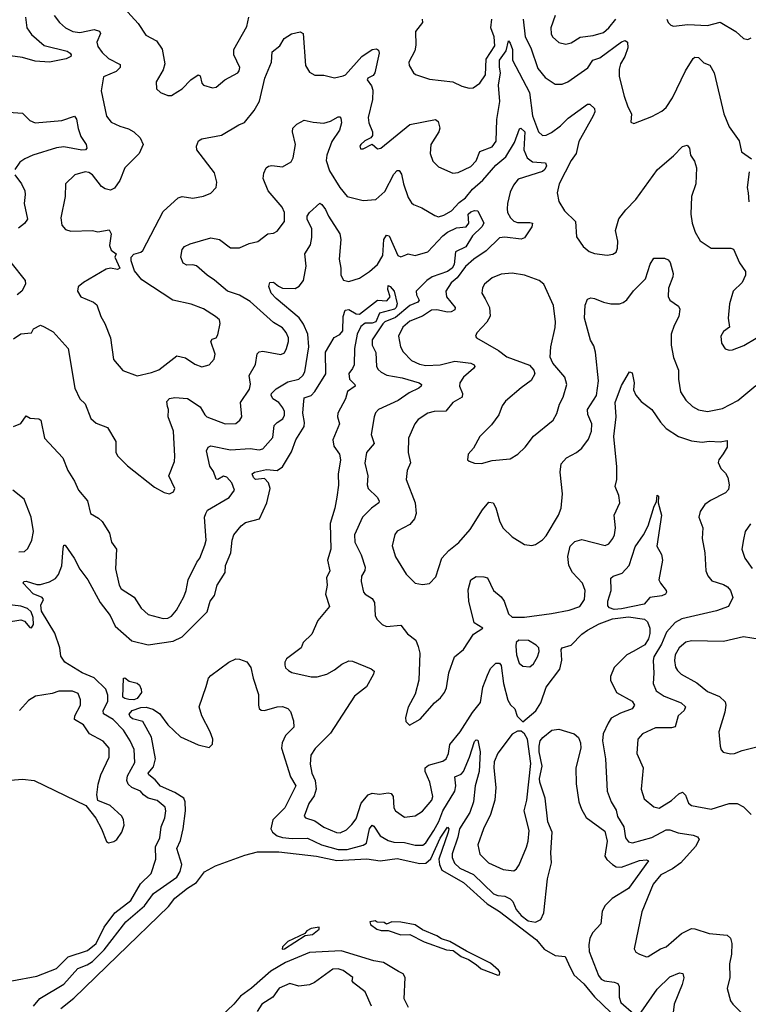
# Model space of a CAD drawing. Extents: x 2087054 to 2277909, y 548907 to 753496.
# Tile 309 of 444: x 2180339 to 2184403, y 689515 to 695011. Entities that reach past the tile are written whole.
import ezdxf

# ---------------------------------------------------------------- set-up
doc = ezdxf.new("R2010")
doc.units = 0

msp = doc.modelspace()

# ---------------------------------------------------------------- linework, layer by layer
at = {"layer": '0CON20XD'}
for points in [[(2180922, 695075), (2180999.1, 694989.1), (2181043.3, 694925), (2181102.7, 694892.7), (2181134, 694846), (2181149.2, 694765), (2181139.1, 694730.9), (2181100.8, 694665), (2181101.2, 694625), (2181125, 694604), (2181165, 694588), (2181185, 694588.8), (2181220.5, 694609.5), (2181245, 694625.7), (2181294, 694676), (2181335, 694703.3), (2181345, 694697.5), (2181355, 694657.5), (2181365, 694646.2), (2181415, 694630), (2181435, 694633.8), (2181483.7, 694676.3), (2181555, 694714.3), (2181564, 694725), (2181566, 694745), (2181533.3, 694815), (2181533.5, 694845), (2181605, 694973.3), (2181617.8, 695025)], [(2180371.5, 695025), (2180379.2, 694965), (2180405, 694927.9), (2180475, 694867.9), (2180602.9, 694835), (2180620, 694825), (2180626.9, 694815), (2180624.4, 694805.6), (2180597.4, 694792.6), (2180506.2, 694773.8), (2180425, 694780), (2180355, 694800), (2180285, 694809.6)], [(2180531.1, 695035), (2180560.6, 694995), (2180595, 694966.7), (2180635, 694945.6), (2180675, 694939.6), (2180755, 694955.8), (2180785, 694947.1), (2180790, 694935), (2180770, 694885), (2180775, 694862), (2180798.9, 694828.9), (2180835, 694795.4), (2180900.3, 694760.3), (2180900, 694745), (2180877.2, 694722.8), (2180807, 694693), (2180793.3, 694615), (2180822.8, 694472.8), (2180848.7, 694438.7), (2180897.5, 694417.5), (2180945, 694402.9), (2180975, 694385.8), (2181011.7, 694351.7), (2181026.9, 694315), (2181004.5, 694265), (2180925.7, 694185), (2180897.2, 694112.8), (2180868.5, 694071.5), (2180845, 694059.4), (2180816.2, 694066.2), (2180795, 694080.8), (2180744.7, 694144.7), (2180725, 694157.5), (2180705, 694161.5), (2180645.8, 694145), (2180594.2, 694095), (2180591.9, 694025), (2180568.5, 693905), (2180573.8, 693863.8), (2180595, 693840.6), (2180625, 693830), (2180745, 693834.2), (2180775, 693826.7), (2180838.8, 693838.8), (2180850, 693815), (2180840.7, 693750.7), (2180850, 693725), (2180877.5, 693705), (2180870, 693685), (2180897.5, 693625), (2180885, 693617.5), (2180845, 693623.8), (2180820.5, 693619.5), (2180695, 693543.8), (2180665, 693520), (2180661.2, 693495), (2180680, 693465), (2180750, 693435), (2180769.2, 693419.2), (2180791.4, 693355), (2180814.4, 693315), (2180845.4, 693235.4), (2180862, 693115), (2180915, 693053.1), (2180993.4, 693023.4), (2181075, 693041.4), (2181115, 693057.1), (2181215, 693135.7), (2181264.3, 693124.3), (2181315, 693088), (2181355, 693072.5), (2181395, 693084), (2181424.5, 693115.5), (2181429.5, 693145), (2181406, 693215), (2181412.5, 693227.5), (2181434.1, 693235.9), (2181445, 693252.5), (2181457.5, 693315), (2181452.5, 693335), (2181432, 693355), (2181365, 693396.7), (2181295, 693423.6), (2181193.3, 693445), (2181019.6, 693559.6), (2180978.8, 693608.8), (2180960, 693665), (2180960, 693685), (2180975, 693702.5), (2181015, 693713.3), (2181025, 693723.3), (2181139.1, 693940.9), (2181223.1, 694016.9), (2181245, 694024.4), (2181305, 694014.3), (2181365, 694025.8), (2181405, 694042), (2181434, 694075), (2181439.2, 694105), (2181425, 694156.7), (2181326.5, 694285), (2181324.4, 694305), (2181337.1, 694335), (2181355, 694346.9), (2181465, 694366.9), (2181561.2, 694425), (2181593.2, 694436.8), (2181646, 694505), (2181675.8, 694555.8)], [(2183325.5, 695035), (2183301.8, 694965), (2183302.8, 694932.8), (2183310, 694915), (2183345, 694884.4), (2183385, 694874.4), (2183415, 694881.5), (2183465, 694914), (2183537.3, 694922.7), (2183595, 694940), (2183625, 694965.5), (2183664.6, 695015)], [(2182584.3, 695015), (2182585.7, 694995), (2182546.7, 694945), (2182548.3, 694868.3), (2182542.9, 694837.1), (2182510, 694775), (2182511.2, 694755), (2182535, 694714), (2182546.7, 694705), (2182625, 694680), (2182755, 694664.5), (2182805, 694639.4), (2182845, 694629.2), (2182868.7, 694631.3), (2182905, 694656.9), (2182936.1, 694703.9), (2182939.9, 694790.1), (2182989.1, 694865), (2182984.8, 694915), (2182966.9, 694965), (2182971.6, 695015)], [(2183146.5, 695013.5), (2183157.9, 694915), (2183189.7, 694855), (2183228.3, 694738.3), (2183268.8, 694688.8), (2183325, 694650.6), (2183365, 694651.1), (2183396, 694664), (2183506.9, 694743.1), (2183535, 694785.5), (2183575, 694798.1), (2183695, 694887.9), (2183715, 694895.7), (2183728.5, 694885), (2183731.3, 694855), (2183713.7, 694805), (2183689.7, 694765), (2183682.4, 694735), (2183683.3, 694693.3), (2183710.8, 694585), (2183730.8, 694525), (2183752, 694485), (2183748.3, 694438.3), (2183765, 694432.5), (2183865, 694470.8), (2183919.7, 694500.3), (2183945, 694522), (2183980, 694575), (2184052.5, 694725), (2184096, 694795), (2184105, 694801.4), (2184125, 694800), (2184155, 694770), (2184187.6, 694757.6), (2184211.9, 694715), (2184265.8, 694485.8), (2184295, 694413.3), (2184352, 694335), (2184364.2, 694274.2), (2184420, 694235)], [(2183948.5, 695015), (2183955, 694996.2), (2183970.3, 694980.3), (2183985, 694976), (2184065, 694983.6), (2184175, 694979.5), (2184245, 694998), (2184333.3, 694945), (2184375, 694906.7), (2184399.3, 694900.7), (2184419.3, 694910.7)], [(2181675.8, 694555.8), (2181705.8, 694685), (2181743.7, 694775), (2181748, 694832), (2181790, 694865), (2181813.4, 694906.6), (2181855, 694931.5), (2181904.2, 694944.2), (2181919.2, 694935), (2181933.9, 694755), (2181955, 694718.9), (2181985, 694701.8), (2182035, 694702.2), (2182095, 694687.1), (2182143, 694697), (2182155.8, 694704.2), (2182246.5, 694805), (2182305, 694844.3), (2182328.6, 694848.6), (2182340.8, 694840.8), (2182344.2, 694825), (2182320.4, 694715), (2182310.4, 694699.6), (2182280, 694685), (2182276.7, 694675), (2182301.5, 694641.5), (2182307.8, 694617.8), (2182307.3, 694565), (2182281.8, 694465), (2182286.9, 694435), (2182307.1, 694385), (2182306, 694364), (2182298, 694352), (2182263.8, 694335), (2182241.2, 694315), (2182236.7, 694305), (2182240, 694290), (2182255, 694290), (2182305, 694316.7), (2182335, 694290), (2182353.6, 694293.6), (2182515, 694426.7), (2182657.5, 694455), (2182672.4, 694442.4), (2182682.2, 694405), (2182676.7, 694385), (2182632.7, 694315), (2182628.2, 694265), (2182642.3, 694222.3), (2182675, 694189.4), (2182755, 694154.4), (2182785, 694159.1), (2182855, 694190.9), (2182885, 694222.9), (2182905.6, 694275), (2182975, 694301.3), (2182996.2, 694333.8), (2182999.2, 694455), (2183016.2, 694553.8), (2183009.8, 694645), (2183020.6, 694715), (2183015, 694745.8), (2183015.7, 694785), (2183052.3, 694837.7), (2183065, 694892.5), (2183075, 694880.8), (2183088.4, 694845), (2183088, 694785), (2183182.9, 694605), (2183198.8, 694475), (2183232.2, 694385), (2183254.7, 694364.7), (2183275, 694366.2), (2183305, 694381.8), (2183355, 694418.2), (2183397.9, 694462.1), (2183505, 694539.2), (2183519.7, 694539.7), (2183545.6, 694515.6), (2183546.6, 694496.6), (2183538.2, 694475), (2183458, 694332), (2183442.7, 694265), (2183414.6, 694225), (2183348.2, 694095), (2183337.1, 694045), (2183345, 693996.7), (2183378, 693945), (2183439.2, 693885), (2183445, 693800), (2183481.2, 693745), (2183515, 693717.5), (2183545, 693705.7), (2183615, 693696), (2183647.9, 693702.1), (2183665.6, 693714.4), (2183674, 693735), (2183675.8, 693775), (2183661.4, 693835), (2183681.3, 693898.7), (2183719.7, 693950.3), (2183775, 694007.5), (2183895.5, 694174.5), (2183985, 694250.8), (2184035, 694302.5), (2184061.2, 694311.2), (2184074, 694295), (2184080, 694255), (2184102.4, 694222.4), (2184112.9, 694185), (2184109.2, 694095), (2184086, 694025), (2184081.8, 693925), (2184089.5, 693875), (2184106.9, 693825), (2184135, 693776), (2184195, 693735.7), (2184305, 693735.8), (2184319.4, 693729.4), (2184354.1, 693654.1), (2184386.7, 693605), (2184387.5, 693585), (2184367.8, 693545), (2184318.1, 693495), (2184297.8, 693425), (2184291.1, 693345), (2184296.9, 693295), (2184265, 693270), (2184250, 693245), (2184253.8, 693205), (2184274.1, 693174.1), (2184295, 693166.7), (2184315, 693168.8), (2184377.9, 693192.1), (2184446.2, 693233.8)], [(2180225, 694498.9), (2180355, 694489.5), (2180395, 694448.1), (2180426.1, 694436.1), (2180575, 694449.1), (2180645, 694472.9), (2180656.6, 694456.6), (2180665.5, 694404.5), (2180680.1, 694360.1), (2180710, 694315), (2180714.3, 694295), (2180706, 694285), (2180685, 694282.5), (2180585, 694301.2), (2180545, 694295.7), (2180412.9, 694255), (2180367.5, 694235), (2180339.6, 694215), (2180311.5, 694175)], [(2181975, 694438.8), (2182035, 694433.6), (2182072, 694445), (2182115, 694469.2), (2182125, 694468.8), (2182130.8, 694460.8), (2182133.3, 694435), (2182122.9, 694395), (2182079.5, 694330.5), (2182051.9, 694255), (2182049.2, 694225), (2182067.4, 694167.4), (2182123.6, 694073.6), (2182165, 694024.4), (2182255, 694001.4), (2182325, 694008.1), (2182375, 694051.4), (2182425, 694149.4), (2182445, 694168.6), (2182455, 694169.2), (2182468.1, 694148.1), (2182478.9, 694095), (2182505, 694018.8), (2182525, 693988.8), (2182535, 693978.8), (2182581.7, 693961.7), (2182655, 693917.5), (2182675, 693911.4), (2182705, 693919.4), (2182747.5, 693945), (2182789.9, 693990.1), (2182825, 694016.9), (2182864.6, 694065.4), (2182922.8, 694115), (2182995, 694200), (2183050.8, 694245), (2183098, 694325), (2183127.3, 694402.7), (2183134.4, 694405.6), (2183157, 694385), (2183150.9, 694285), (2183169.2, 694239.2), (2183198.4, 694218.4), (2183271.9, 694211.9), (2183276.2, 694196.2), (2183267.3, 694175), (2183255, 694164.7), (2183118.9, 694121.1), (2183092.3, 694087.7), (2183075, 694048), (2183058.8, 693985), (2183057.3, 693955), (2183059.5, 693935), (2183076.2, 693905), (2183095, 693887.3), (2183115, 693878.8), (2183185, 693879.6), (2183199.2, 693875), (2183195.4, 693855), (2183155, 693794.4), (2183135, 693785.3), (2183045, 693796.7), (2183015, 693794.4), (2182939.9, 693720.1), (2182872.5, 693675), (2182825, 693633.9), (2182779.1, 693570.9), (2182745, 693541.9), (2182715.4, 693495), (2182718.5, 693465), (2182767.5, 693405), (2182765, 693391.4), (2182745, 693380), (2182725, 693378), (2182665, 693391.5), (2182635, 693389.5), (2182585, 693355.7), (2182515, 693328.2), (2182475.6, 693294.4), (2182451.3, 693245), (2182462.1, 693185), (2182477.7, 693157.7), (2182525, 693108.5), (2182569.2, 693089.2), (2182605, 693081.2), (2182685, 693084.2), (2182765, 693105.3), (2182854.7, 693094.7), (2182874.3, 693085), (2182877.5, 693075), (2182870, 693065), (2182814.7, 693015.3), (2182794.4, 692985), (2182792.2, 692965), (2182807.8, 692925), (2182806.2, 692903.8), (2182754.4, 692875), (2182715, 692825.6), (2182650, 692825), (2182615, 692814.5), (2182560.9, 692779.1), (2182542.9, 692755), (2182508.1, 692675), (2182505.6, 692595), (2182518.3, 692538.3), (2182500.6, 692495), (2182494.4, 692445), (2182544.5, 692315), (2182550.8, 692255), (2182541.8, 692225), (2182515, 692193.1), (2182445, 692155.8), (2182432.1, 692137.9), (2182415.6, 692075), (2182435, 692012), (2182495, 691915.8), (2182545, 691866), (2182585, 691858), (2182625, 691863.3), (2182659.5, 691900.5), (2182693.6, 692005), (2182731.5, 692048.5), (2182787.3, 692092.7), (2182851.1, 692165), (2182920.5, 692275), (2182955, 692318), (2182980, 692315), (2182995.4, 692285.4), (2183015, 692213.3), (2183034.2, 692175), (2183086.2, 692125), (2183155, 692082), (2183195, 692076.7), (2183215, 692081.2), (2183255, 692107.5), (2183275, 692130), (2183344.4, 692245), (2183358.6, 692285), (2183367.1, 692365), (2183353.1, 692485), (2183358.3, 692531.7), (2183388, 692565), (2183444.6, 692595.4), (2183475, 692619.2), (2183511.2, 692668.8), (2183527.9, 692715), (2183530, 692755), (2183508, 692808), (2183506.7, 692835), (2183556, 692914), (2183567.8, 692995), (2183550.8, 693155), (2183540.6, 693190.6), (2183522.4, 693222.4), (2183488.2, 693345), (2183492.8, 693417.2), (2183505, 693451.2), (2183525, 693458.6), (2183545, 693455.6), (2183595, 693434.5), (2183635.4, 693425.4), (2183684.6, 693425.4), (2183705, 693432.1), (2183725, 693446.7), (2183763.1, 693496.9), (2183828.9, 693565), (2183855, 693646.2), (2183875, 693680), (2183935, 693680), (2183955, 693671.2), (2183967.5, 693655), (2183983.1, 693595), (2183981.4, 693575), (2183957, 693513), (2183956.3, 693466.3), (2183965, 693446), (2184013, 693413), (2184020, 693395), (2184014.3, 693355), (2183988.5, 693305), (2183973.3, 693256.7), (2183971.8, 693195), (2183985.6, 693125), (2184013.3, 693055), (2184013.3, 693005), (2184024.6, 692934.6), (2184055, 692887.1), (2184091.1, 692851.1), (2184125, 692833.6), (2184174.6, 692824.6), (2184258.8, 692841.2), (2184345, 692886.2), (2184445, 692968.9)], [(2180305, 693229.1), (2180345, 693256.9), (2180405, 693262.5), (2180416.7, 693285), (2180455, 693306.7), (2180475, 693296.2), (2180525, 693269.2), (2180610, 693175), (2180647.5, 692955), (2180673.9, 692893.9), (2180705, 692866.2), (2180736.5, 692785), (2180765, 692758.9), (2180828.8, 692735), (2180875, 692657.5), (2180875.5, 692595.5), (2180886.9, 692575), (2180940.9, 692520.9), (2181091.1, 692401.1), (2181145, 692372.2), (2181175, 692364.4), (2181196.2, 692375), (2181203.8, 692395), (2181171.2, 692465), (2181202.2, 692545), (2181204.5, 692574.5), (2181196.2, 692715), (2181166.5, 692795), (2181168.2, 692835), (2181162.8, 692852.8), (2181159.8, 692880.2), (2181175, 692897.1), (2181205, 692902.9), (2181275, 692895.8), (2181345, 692850), (2181371.2, 692805), (2181383.3, 692795), (2181485, 692755.3), (2181545, 692757.7), (2181567.1, 692775), (2181577.9, 692795), (2181570.5, 692875), (2181621.3, 692948.7), (2181626.5, 692976.5), (2181618.6, 693025), (2181654.4, 693085.6), (2181663.8, 693146.2), (2181675, 693157.1), (2181695, 693161.1), (2181795, 693142.9), (2181815, 693152), (2181826.5, 693175), (2181838.2, 693215), (2181837.5, 693235), (2181825.5, 693265), (2181805, 693290.6), (2181755, 693321.8), (2181625, 693437.5), (2181565, 693473.1), (2181497.5, 693495), (2181426.4, 693556.4), (2181384.2, 693584.2), (2181325, 693638.1), (2181305, 693643.6), (2181271.5, 693641.5), (2181251.3, 693651.3), (2181238.6, 693685), (2181245, 693728.8), (2181258.8, 693745), (2181289.1, 693760.9), (2181405, 693794.4), (2181453.3, 693785), (2181515, 693738.6), (2181565, 693738.1), (2181618.7, 693761.3), (2181666.3, 693773.7), (2181723.3, 693815), (2181755, 693818.9), (2181775, 693830), (2181816.7, 693885), (2181816.5, 693935), (2181802.2, 693965), (2181725.3, 694055), (2181696.7, 694125), (2181701.2, 694155), (2181714.6, 694185), (2181725.9, 694194.1), (2181745, 694197.2), (2181805, 694189.6), (2181852.8, 694217.2), (2181865, 694240), (2181877.6, 694315), (2181860, 694385), (2181861.8, 694405), (2181885, 694428.5), (2181925, 694449.6), (2181975, 694438.8)], [(2180311.5, 694145), (2180349.5, 694095), (2180367.5, 694055), (2180370.5, 694035), (2180363.5, 693985), (2180381.7, 693898.3), (2180365.9, 693874.1), (2180333.1, 693846.9)], [(2184407.3, 694162.7), (2184396.5, 694075), (2184401.1, 694045), (2184405.7, 693995)], [(2180305, 692740), (2180345, 692756.7), (2180375, 692800), (2180397.7, 692787.7), (2180445, 692783.3), (2180456.1, 692776.1), (2180478, 692675), (2180579.2, 692565), (2180607.1, 692495), (2180645.5, 692435), (2180666.5, 692385), (2180717.5, 692325), (2180734.4, 692255), (2180778.7, 692228.7), (2180799.1, 692209.1), (2180840.6, 692145), (2180850.8, 692095), (2180878.6, 692055), (2180873.1, 691945), (2180894.4, 691855), (2180905.6, 691835), (2180977.8, 691787.8), (2181016.3, 691726.3), (2181055, 691690.8), (2181138.8, 691668.8), (2181165, 691670.8), (2181185, 691680.8), (2181214.4, 691715), (2181255, 691789.2), (2181268, 691825), (2181277.9, 691885), (2181327.3, 691982.7), (2181344.6, 692005), (2181372.4, 692077.6), (2181378.2, 692105), (2181370, 692235), (2181376.7, 692255), (2181386.7, 692273.3), (2181506.7, 692343.3), (2181536.9, 692385), (2181522.5, 692425), (2181495, 692457.5), (2181475, 692463.1), (2181445, 692444), (2181435, 692446.7), (2181419.5, 692489.5), (2181399.2, 692519.2), (2181380, 692605), (2181390, 692625), (2181405, 692633.3), (2181515, 692610.5), (2181625, 692618), (2181675, 692610.9), (2181695, 692615.8), (2181750.4, 692679.6), (2181759.1, 692745), (2181775, 692763.1), (2181806.7, 692783.3), (2181816, 692804), (2181815.9, 692825), (2181807.5, 692845), (2181785, 692873.8), (2181751.5, 692895), (2181741.8, 692915), (2181743.3, 692925), (2181769.1, 692950.9), (2181835, 692988.9), (2181895.6, 693004.4), (2181918.2, 693025), (2181929.4, 693045), (2181951.4, 693185), (2181945.9, 693255), (2181921.4, 693311.4), (2181897.2, 693347.2), (2181768.8, 693455), (2181742.1, 693485), (2181728.1, 693521.9), (2181735, 693544), (2181755, 693545.6), (2181783.1, 693523.1), (2181805, 693511.8), (2181875, 693510.5), (2181896.9, 693523.1), (2181922.2, 693555), (2181937.3, 693635), (2181928.8, 693705), (2181960, 693755), (2181969.1, 693795), (2181968.8, 693845), (2181943.2, 693895), (2181942.6, 693915), (2181955, 693934.4), (2182013.3, 693986.7), (2182025, 693980), (2182045, 693951.2), (2182061.1, 693915), (2182125.4, 693815.4), (2182129.6, 693785), (2182120.3, 693675), (2182130.7, 693625), (2182130.7, 693585), (2182145, 693557.8), (2182175, 693549.5), (2182235, 693569.1), (2182289.4, 693605), (2182335, 693644.4), (2182364.7, 693695), (2182370.5, 693785), (2182385, 693808.8), (2182399.5, 693805), (2182448.9, 693695), (2182465, 693687.5), (2182491.8, 693698.2), (2182506.3, 693703.7), (2182545, 693695.8), (2182615, 693714.8), (2182699, 693805), (2182725, 693825.1), (2182775, 693848.9), (2182828.9, 693855), (2182843.2, 693875), (2182840, 693925), (2182855, 693938.9), (2182875.5, 693945.5), (2182895, 693943.8), (2182927.8, 693875), (2182916.2, 693855), (2182864.6, 693805.4), (2182826.8, 693743.2), (2182769.6, 693715), (2182761.6, 693645), (2182751.5, 693625), (2182725, 693605.9), (2182639.1, 693575), (2182609.3, 693555), (2182549.5, 693495), (2182551.3, 693475), (2182566.2, 693445), (2182559.4, 693435), (2182515, 693416.3), (2182435, 693347.9), (2182375.5, 693324.5), (2182365, 693313.6), (2182305.7, 693225), (2182304.1, 693195), (2182325, 693153.3), (2182328.6, 693075), (2182337.8, 693057.7), (2182355, 693043.5), (2182387.2, 693027.2), (2182472.7, 693012.7), (2182566.2, 692985), (2182580, 692975), (2182578, 692965), (2182566, 692955), (2182512, 692928), (2182450.6, 692885), (2182340, 692835), (2182323.9, 692816.1), (2182316.7, 692795), (2182298.8, 692695), (2182315.6, 692645), (2182273.8, 692595), (2182264.7, 692535), (2182280.4, 692465), (2182277.3, 692415), (2182282.5, 692395), (2182333.3, 692345), (2182344.4, 692325), (2182341.9, 692315), (2182301.5, 692285), (2182250.5, 692235), (2182206.2, 692135), (2182209.1, 692095), (2182243.4, 692023.4), (2182266.7, 691955), (2182263.7, 691936.3), (2182245.5, 691904.5), (2182243.5, 691875), (2182256.4, 691816.4), (2182265, 691804.3), (2182305, 691780), (2182318.7, 691758.7), (2182322.2, 691685), (2182330.6, 691665), (2182360.8, 691635), (2182385, 691624.5), (2182465, 691630.8), (2182502.3, 691582.3), (2182547.5, 691547.5), (2182562.1, 691512.1), (2182571.4, 691475), (2182564.3, 691325), (2182544.4, 691245.6), (2182506.1, 691173.9), (2182490, 691115), (2182493, 691093), (2182513, 691073), (2182572.7, 691107.3), (2182651.8, 691198.2), (2182686, 691225), (2182708, 691255), (2182719.1, 691280.9), (2182731.9, 691365), (2182764.2, 691455), (2182814.3, 691495), (2182869.3, 691580.7), (2182922.5, 691615), (2182874.5, 691645), (2182844.7, 691765), (2182840.9, 691829.1), (2182854.3, 691885), (2182885, 691902.9), (2182928.3, 691901.7), (2182948.8, 691895), (2182981.9, 691825), (2183025, 691789.2), (2183041.9, 691765), (2183065.6, 691695), (2183085.3, 691675.3), (2183155, 691675.6), (2183305, 691696.3), (2183404.4, 691715), (2183463.3, 691735), (2183489.5, 691775), (2183492.1, 691825), (2183477.7, 691865), (2183421.9, 691925), (2183402.5, 691965), (2183396.9, 692015), (2183408.3, 692071.7), (2183435, 692098.9), (2183475, 692109.1), (2183605, 692075.6), (2183625, 692085.7), (2183647.8, 692115), (2183656.5, 692135), (2183661.5, 692175), (2183654.3, 692245), (2183686.7, 692315), (2183681.2, 692355), (2183660.8, 692405), (2183669.2, 692445), (2183670, 692515), (2183653.3, 692685), (2183666.5, 692795), (2183660.4, 692875), (2183695, 692968.8), (2183740, 693045), (2183755, 693040), (2183765.6, 692985), (2183763.1, 692945), (2183774.6, 692914.6), (2183805, 692879.2), (2183865, 692835.8), (2183913.1, 692765), (2183945, 692729.4), (2184014, 692684), (2184085, 692660.8), (2184145, 692653.1), (2184185, 692658.5), (2184245, 692655.6), (2184285, 692662.5), (2184285.6, 692625), (2184261.5, 692588.5), (2184238.6, 692555), (2184235, 692540), (2184250, 692505), (2184275, 692480), (2184288.8, 692455), (2184296, 692415), (2184291.7, 692388.3), (2184275, 692370), (2184192.2, 692327.8), (2184160.8, 692305), (2184134.4, 692265), (2184127.5, 692235), (2184148.2, 692175), (2184145.4, 692115.4), (2184159.6, 692035), (2184166.4, 691935), (2184176, 691906), (2184198.7, 691878.7), (2184265, 691858.7), (2184286.5, 691845), (2184303.1, 691825), (2184316.2, 691785), (2184292.5, 691735), (2184225, 691711.3), (2184032.5, 691667.5), (2183995, 691646.7), (2183947.3, 691592.7), (2183919.4, 691525), (2183875.8, 691455), (2183871.7, 691435), (2183875.7, 691364.3)], [(2180289.2, 693655), (2180369.2, 693555), (2180370.8, 693535), (2180350.6, 693495), (2180325, 693474.5)], [(2182915, 692534.4), (2182975, 692550.6), (2183075, 692560), (2183118, 692585), (2183158.6, 692625), (2183205, 692685.8), (2183315, 692776.2), (2183335, 692813.3), (2183348.8, 692865), (2183370, 692905), (2183391.4, 692975), (2183379.2, 693015), (2183313.2, 693093.2), (2183297.3, 693127.3), (2183300.8, 693185), (2183326.2, 693293.8), (2183326.4, 693325), (2183316.5, 693415), (2183262.5, 693535), (2183235.4, 693555.4), (2183155, 693584.5), (2183085, 693595.4), (2183025, 693590.5), (2182975, 693570.6), (2182931.9, 693535), (2182921.1, 693515), (2182916.9, 693485), (2182935, 693452.9), (2182958.9, 693405), (2182963.8, 693356.2), (2182945, 693322.9), (2182887.7, 693262.3), (2182882, 693245), (2182886.2, 693235), (2183009.2, 693165), (2183055, 693128.9), (2183182.1, 693082.1), (2183206, 693055), (2183212.5, 693035), (2183192.2, 692997.8), (2183135, 692956.9), (2183048.7, 692881.3), (2183030.8, 692855), (2183012, 692805), (2182970.3, 692749.7), (2182906, 692685), (2182870.5, 692619.5), (2182840, 692585), (2182836.7, 692555), (2182845, 692546.7), (2182875, 692536), (2182915, 692534.4)], [(2181096.8, 690393.2), (2181120.5, 690445), (2181127.5, 690505), (2181147.7, 690555), (2181154.5, 690594.5), (2181150.5, 690615), (2181105, 690652.1), (2181056.2, 690665), (2181028.8, 690685), (2181013.3, 690705), (2180965, 690725.3), (2180943.4, 690743.4), (2180936.2, 690765), (2180939.7, 690790.3), (2180981.5, 690865), (2180977.3, 690937.3), (2180955.8, 690985.8), (2180917.1, 691045), (2180861.1, 691105), (2180806.5, 691136.5), (2180804, 691155), (2180831.3, 691205), (2180830.5, 691240.5), (2180819.3, 691275), (2180755, 691337.2), (2180686.7, 691365), (2180591.2, 691425), (2180568.6, 691458.6), (2180562.1, 691505), (2180535, 691586.7), (2180461.4, 691708.6), (2180457, 691743), (2180472, 691775), (2180463.8, 691785), (2180415, 691806.5), (2180358.6, 691865), (2180362.9, 691875), (2180375, 691876.8), (2180435, 691858.2), (2180455, 691859.1), (2180505, 691873.1), (2180538.2, 691891.8), (2180554.6, 691915), (2180573.2, 691963.2), (2180580.7, 692059.3), (2180585, 692077.5), (2180593, 692077), (2180642.5, 692005), (2180674, 691944), (2180718.9, 691885), (2180787.3, 691757.3), (2180843.8, 691685), (2180870.8, 691625), (2180965, 691544.5), (2181055, 691522), (2181195, 691542.6), (2181244.4, 691565.6), (2181313.1, 691635), (2181384.6, 691705.4), (2181400.6, 691765), (2181425, 691796.7), (2181439.6, 691855), (2181485.4, 691925), (2181487.5, 691965), (2181517.5, 692035), (2181524.5, 692105), (2181534, 692136), (2181574.6, 692185.4), (2181598.8, 692205), (2181676, 692225), (2181717.3, 692315), (2181736.2, 692393.8), (2181725.9, 692425), (2181705, 692449.3), (2181655, 692445.3), (2181642.9, 692455), (2181634.7, 692475.3), (2181648.8, 692485), (2181715, 692500.5), (2181775, 692495.3), (2181805, 692515.5), (2181855, 692599.6), (2181880, 692665), (2181925, 692740), (2181927.2, 692762.8), (2181917.4, 692815), (2181922.2, 692862.2), (2181925, 692900), (2181965, 692914.3), (2181985.8, 692935), (2182045.9, 693035), (2182045, 693156), (2182092.7, 693237.3), (2182125, 693254.6), (2182141.9, 693275), (2182142.6, 693355), (2182155, 693388.9), (2182175, 693393.4), (2182215, 693369.2), (2182235, 693368), (2182334.7, 693445.3), (2182387.5, 693442.5), (2182405.7, 693465), (2182391.4, 693505), (2182395, 693526.7), (2182405, 693522.5), (2182426.9, 693495), (2182444.5, 693425), (2182439.2, 693405), (2182428.5, 693395), (2182346.3, 693373.7), (2182324.7, 693325), (2182305, 693316.6), (2182265, 693317), (2182241.5, 693298.5), (2182221.9, 693255), (2182207.2, 693175), (2182204.2, 693085), (2182196, 693064), (2182173.8, 693036.2), (2182177.7, 693005), (2182208.9, 692975), (2182210.4, 692965), (2182167.8, 692935), (2182155.9, 692894.1), (2182114, 692815), (2182112, 692795), (2182122.4, 692755), (2182086.2, 692666.2), (2182091.2, 692631.2), (2182122.9, 692585), (2182128.1, 692555), (2182115.6, 692475), (2182118, 692412), (2182108.5, 692345), (2182097.5, 692285), (2182071.2, 692198.8), (2182073.9, 692055), (2182055.6, 691995), (2182068.6, 691935), (2182050.9, 691895), (2182053.3, 691855), (2182045.5, 691805), (2182066.9, 691735), (2182002, 691658), (2181968.9, 691581.1), (2181920, 691535), (2181908.8, 691505), (2181826.2, 691443.8), (2181817.1, 691425), (2181817.9, 691407.9), (2181822.4, 691392.4), (2181837.6, 691377.6), (2181857.6, 691367.6), (2181965, 691342.2), (2181998, 691342), (2182051.7, 691358.3), (2182095, 691382.2), (2182135, 691414.5), (2182175, 691431.8), (2182195, 691429.6), (2182298.5, 691388.5), (2182316, 691375), (2182313, 691357), (2182273, 691287), (2182205.6, 691235), (2182072.3, 691027.7), (2181986.4, 690943.6), (2181961.9, 690905), (2181958.8, 690855), (2181967.9, 690805), (2181986.2, 690765), (2181991.8, 690715), (2181981.2, 690678.8), (2181950.9, 690635), (2181925.8, 690565), (2181933.8, 690555), (2181985, 690540), (2182035.9, 690504.1), (2182106.6, 690473.4), (2182127, 690473), (2182160.8, 690489.2), (2182192.2, 690517.8), (2182215, 690550.6), (2182243.1, 690636.9), (2182282.1, 690685), (2182305, 690693.5), (2182345, 690688.2), (2182395, 690695.4), (2182411.7, 690691.7), (2182421.5, 690675), (2182425, 690611.2), (2182435, 690594.2), (2182485, 690559.2), (2182545, 690566.9), (2182585, 690593.1), (2182636.7, 690655), (2182643.3, 690675), (2182626.5, 690755), (2182600.4, 690815), (2182600.5, 690835), (2182619.5, 690850.5), (2182698.3, 690871.7), (2182716.9, 690885), (2182730, 690915), (2182737.5, 690965), (2182795, 691035.5), (2182865, 691144.4), (2182909.9, 691200.1), (2182921.8, 691285), (2182947.6, 691352.4), (2182965, 691388.8), (2182995, 691418.8), (2183015, 691418.8), (2183025, 691406), (2183037.3, 691305), (2183062.4, 691212.4), (2183076, 691186), (2183101.4, 691165), (2183113.1, 691123.1), (2183145, 691092.5), (2183217.6, 691152.4), (2183245, 691198), (2183274.4, 691285.6), (2183352.4, 691385), (2183363.5, 691436.5), (2183359.6, 691495), (2183364.5, 691505), (2183415, 691519.2), (2183475, 691581.3), (2183505, 691603.1), (2183570.8, 691639.2), (2183645, 691666.5), (2183735, 691677.3), (2183824.1, 691664.1), (2183839.9, 691649.9), (2183852.8, 691615), (2183853.7, 691585), (2183846, 691555), (2183825, 691521.2), (2183763.9, 691486.1), (2183725.6, 691465), (2183655, 691394.2), (2183633.3, 691345), (2183633.9, 691325), (2183668.1, 691255), (2183755, 691207.3), (2183768.5, 691185), (2183755.2, 691164.8), (2183689, 691141), (2183638.7, 691111.3), (2183620.4, 691085), (2183593.8, 691025), (2183590, 690985), (2183606.4, 690885), (2183615.6, 690705), (2183637.8, 690645), (2183665, 690598.8), (2183672.8, 690562.8), (2183708.9, 690505), (2183717.8, 690445), (2183735, 690422.2), (2183756.7, 690416.7), (2183865, 690445.8), (2183945, 690489.5), (2183965, 690488.5), (2184011.5, 690471.5), (2184095, 690458.5), (2184119.1, 690449.1), (2184128, 690435), (2184108.9, 690395), (2184026.3, 690303.7), (2183979.3, 690270.7), (2183915, 690236.9), (2183871.8, 690185), (2183809.5, 690030.5), (2183766, 689825), (2183775, 689806.7), (2183795, 689794), (2183835, 689780), (2183845, 689782), (2183913.3, 689825), (2183945, 689835.8), (2184030.2, 689909.8), (2184085, 689937.5), (2184105, 689936.9), (2184185, 689909.6), (2184285, 689900), (2184303.5, 689883.5), (2184310.6, 689855), (2184308.6, 689795), (2184298.3, 689741.7), (2184300, 689665), (2184283.8, 689603.8), (2184303.6, 689533.6), (2184316.7, 689515), (2184365, 689467.5)], [(2180335, 692040), (2180365, 692043.1), (2180385, 692060), (2180407.5, 692105), (2180416.9, 692155), (2180402.9, 692235), (2180364.4, 692335), (2180300.9, 692385)], [(2183655, 691719.2), (2183628.6, 691728.6), (2183620, 691740), (2183619, 691765), (2183638.2, 691825), (2183635.6, 691894.4), (2183648.8, 691905), (2183698.5, 691921.5), (2183738.2, 691965), (2183771.9, 692068.1), (2183818.9, 692135), (2183844.2, 692185), (2183877.1, 692295), (2183890, 692320), (2183895, 692357.5), (2183901.7, 692351.7), (2183900, 692315), (2183917.7, 692245), (2183892.1, 692072.1), (2183918.1, 692025), (2183924.4, 691995), (2183902.9, 691885), (2183912.2, 691865), (2183945.4, 691825.4), (2183945.7, 691815), (2183940, 691805), (2183921.2, 691795), (2183854.2, 691785), (2183822, 691748), (2183695, 691723), (2183655, 691719.2)], [(2184415, 692196.2), (2184385.8, 692155), (2184375, 692110), (2184365.8, 692055), (2184382.5, 692005), (2184425, 691948)], [(2180265, 691647.5), (2180345, 691661.5), (2180365, 691654.1), (2180395, 691618.1), (2180405, 691617.1), (2180415.2, 691634.8), (2180415.1, 691675), (2180403.6, 691705), (2180382.2, 691725), (2180345, 691737.4), (2180267.1, 691747.1)], [(2184515.5, 691544.5), (2184375, 691565.5), (2184265, 691540.9), (2184085, 691544.7), (2184055, 691536.5), (2184016.1, 691505), (2183995.4, 691465), (2183990.4, 691435), (2183996.9, 691396.9), (2184007.6, 691377.6), (2184028.3, 691358.3), (2184115, 691309.5), (2184175, 691260.5), (2184242.4, 691232.4), (2184272.7, 691202.7), (2184278, 691185), (2184272, 691145), (2184238.6, 691035), (2184246, 690955), (2184251.2, 690935), (2184262.5, 690922.5), (2184302.7, 690912.7)], [(2183185, 691398), (2183205, 691416.2), (2183226.5, 691455), (2183236.4, 691485), (2183234.4, 691504.4), (2183220.3, 691520.3), (2183177.5, 691545), (2183122.7, 691547.3), (2183108.8, 691535), (2183106.7, 691513.3), (2183110.3, 691465), (2183125, 691418.8), (2183145, 691402.5), (2183185, 691398)], [(2180415.8, 689504.2), (2180452.1, 689547.9), (2180585, 689627), (2180664, 689715), (2180715, 689735.2), (2180745.3, 689754.7), (2180810.7, 689819.3), (2180930.3, 689975), (2181034.9, 690065.1), (2181085, 690133.3), (2181215.9, 690225), (2181234.3, 690255.7), (2181243.2, 690295), (2181214.7, 690385), (2181235, 690429.4), (2181250.6, 690495), (2181262.9, 690595), (2181262.5, 690645), (2181255, 690666.3), (2181205, 690698.1), (2181125, 690731.8), (2181095, 690768), (2181058.9, 690795), (2181054.7, 690805), (2181085, 690839.7), (2181097.2, 690885), (2181075, 691005.6), (2181025, 691093.3), (2180968.5, 691108.5), (2180955, 691119.1), (2180949.3, 691135), (2180965.8, 691154.2), (2181015, 691171.1), (2181045, 691172.7), (2181082.4, 691162.4), (2181118.5, 691138.5), (2181164.6, 691075), (2181235, 691007.5), (2181334, 690964), (2181395, 690949.2), (2181415, 690967.5), (2181415.7, 690995), (2181402.2, 691035), (2181354.7, 691124.7), (2181340.4, 691175), (2181378.4, 691288.4), (2181391.9, 691335), (2181405, 691351.1), (2181504.6, 691425), (2181545, 691443.7), (2181565, 691442.2), (2181606.5, 691426.5), (2181628.9, 691395), (2181640.9, 691335), (2181671.6, 691245), (2181670.3, 691185), (2181675.5, 691165.5), (2181685, 691157.5), (2181705, 691155.7), (2181775, 691176.2), (2181805, 691177.7), (2181835, 691165.4), (2181849.9, 691149.9), (2181866.9, 691096.9), (2181867.8, 691062.3), (2181822.1, 691015), (2181802.1, 690975), (2181798.8, 690945), (2181849.4, 690785), (2181879.6, 690735), (2181818.2, 690611.8), (2181750.7, 690545), (2181740.4, 690495), (2181748.2, 690475), (2181774.4, 690455), (2181805, 690445.2), (2181859, 690441), (2181945, 690442.7), (2182021.9, 690405), (2182115, 690379), (2182165, 690379.2), (2182255, 690403.1), (2182273.9, 690415), (2182290.6, 690495), (2182305, 690515.6), (2182315, 690510), (2182349.5, 690455), (2182395, 690428.4), (2182425, 690420.2), (2182485, 690417.5), (2182545, 690402.8), (2182587, 690403), (2182605, 690416.9), (2182648.4, 690485), (2182677, 690535), (2182699, 690595), (2182765, 690704), (2182771.3, 690735), (2182765.9, 690784.1), (2182800.9, 690799.1), (2182813.9, 690815), (2182848.4, 690895), (2182875, 690982.5), (2182885, 690991.4), (2182895, 690990), (2182907.4, 690925), (2182902, 690815), (2182880, 690735), (2182869.3, 690645), (2182849.8, 690585), (2182791.3, 690495), (2182781.8, 690448.2), (2182750.4, 690355), (2182750.2, 690335), (2182763.2, 690303.2), (2182794.6, 690275), (2182869.5, 690239.5), (2182981.2, 690131.2), (2183005, 690121.9), (2183045, 690118.4), (2183074.1, 690104.1), (2183089, 690089), (2183107.3, 690045), (2183135, 690009.8), (2183175, 689981.4), (2183215, 689973.1), (2183245, 689989.1), (2183262.6, 690025), (2183282.9, 690215), (2183305.3, 690305), (2183300.9, 690360.9), (2183309.6, 690475), (2183284.3, 690534.3), (2183268.8, 690665), (2183239.3, 690755), (2183238.3, 690775), (2183253.8, 690845), (2183236.6, 690925), (2183235.9, 690955), (2183241.6, 690985), (2183255.9, 691005), (2183307.5, 691045), (2183345, 691050), (2183431.1, 691025), (2183455, 691003.8), (2183466.1, 690975), (2183468.9, 690945), (2183440.3, 690835), (2183442.5, 690745), (2183457.1, 690645), (2183471.8, 690605), (2183498.5, 690558.5), (2183601.7, 690481.7), (2183614.6, 690425), (2183602.7, 690342.7), (2183613.4, 690323.4), (2183644.8, 690294.8), (2183665, 690283.1), (2183695, 690280), (2183795, 690317.5), (2183835, 690321.9), (2183846.7, 690315), (2183735, 690161.2), (2183642.9, 690105), (2183604.3, 690065.7), (2183587.9, 690035), (2183580.8, 689965), (2183535.5, 689915), (2183518.8, 689885), (2183512.6, 689847.4), (2183515, 689810), (2183566.4, 689675), (2183582.2, 689655), (2183600.8, 689645), (2183655, 689639.2), (2183675, 689630.6), (2183682.9, 689615), (2183682.9, 689555), (2183692.4, 689525), (2183765, 689462.3)], [(2180975, 691215.2), (2180947, 691217), (2180925, 691221.6), (2180915, 691230), (2180917.5, 691335), (2180925, 691337.1), (2180949.5, 691319.5), (2180995, 691307.5), (2181007.1, 691297.1), (2181017.3, 691275), (2181018.1, 691255), (2180995, 691221.1), (2180975, 691215.2)], [(2183875.7, 691364.3), (2183871.6, 691305), (2183889.6, 691265), (2183933.5, 691235), (2184027.3, 691197.3), (2184052.9, 691175), (2184044.4, 691155), (2184012.1, 691125), (2183995, 691064.4), (2183975, 691057.3), (2183885, 691057.8), (2183812, 691025), (2183785.6, 690995), (2183780.9, 690915), (2183815.6, 690835), (2183804.6, 690715), (2183822.3, 690662.3), (2183875, 690616.7), (2183905, 690608.9), (2183975, 690652.2), (2184015, 690689.1), (2184035, 690698.5), (2184052.5, 690682.5), (2184068.3, 690638.3), (2184085, 690624.5), (2184195, 690603.4), (2184295, 690636.7), (2184340, 690635), (2184375, 690617.5), (2184418.8, 690575)], [(2180245, 690762.9), (2180355, 690771.2), (2180420, 690765), (2180707.5, 690625), (2180764.1, 690554.1), (2180796, 690495), (2180823.9, 690423.9), (2180835, 690416.7), (2180865, 690423.3), (2180880, 690435), (2180908.8, 690475), (2180921.2, 690515), (2180918.8, 690545), (2180908.8, 690565), (2180843.3, 690625), (2180775, 690652.5), (2180769.2, 690685), (2180776.8, 690743.2), (2180791.5, 690795), (2180838.9, 690895), (2180837.3, 690945), (2180805, 690983.1), (2180728.1, 691025), (2180694.3, 691075), (2180643.9, 691103.9), (2180647.1, 691125), (2180678.9, 691185), (2180678.1, 691215), (2180665, 691249.2), (2180633.8, 691263.8), (2180557.7, 691262.3), (2180520.3, 691249.7), (2180427.5, 691235), (2180388.3, 691211.7), (2180338, 691155)], [(2183095, 690260.8), (2183109.7, 690270.3), (2183125, 690293.3), (2183165, 690391.2), (2183175.4, 690425), (2183181.2, 690485), (2183153.1, 690595), (2183168.2, 690655), (2183189.5, 690859.5), (2183170.4, 690995), (2183155, 691023.8), (2183135, 691040), (2183115, 691038.8), (2183085, 691022), (2183005, 690917.1), (2182985, 690868.8), (2182982.5, 690835), (2182994.7, 690724.7), (2182988.9, 690655), (2182965.5, 690575), (2182926.5, 690495), (2182894.5, 690405), (2182905, 690352.5), (2182954.2, 690305), (2183035, 690266.9), (2183095, 690260.8)], [(2184302.7, 690912.7), (2184325, 690914.2), (2184368.9, 690931.1), (2184495, 690962.9)], [(2180569.2, 689490.8), (2180640.7, 689549.3), (2180885, 689785.4), (2181168.3, 690061.7), (2181205, 690107.1), (2181275, 690163.8), (2181324.3, 690195), (2181369.5, 690255), (2181431.9, 690288.1), (2181595, 690347.2), (2181665, 690365.4), (2181785, 690366.4), (2181995, 690341.7), (2182108.1, 690318.1), (2182275, 690327.5), (2182350, 690315), (2182445, 690328.2), (2182570.8, 690300.8), (2182605, 690302.6), (2182632.6, 690327.4), (2182685, 690442.7), (2182725, 690503.1), (2182732.2, 690495), (2182728.4, 690475), (2182676.8, 690325), (2182679.8, 690295), (2182693.8, 690263.8), (2182813.6, 690195), (2182945.6, 690075.6), (2183015, 690033.3), (2183221.5, 689875), (2183265, 689823.2), (2183325, 689786.5), (2183382, 689782), (2183399.1, 689740.9), (2183429.5, 689679.5), (2183485, 689629.5), (2183545, 689555.8), (2183635, 689469.1)], [(2180295, 689646.2), (2180435, 689671.8), (2180544.3, 689715), (2180609.5, 689780.5), (2180716.5, 689815), (2180765, 689853.5), (2180810, 689945), (2180869.7, 690025), (2180958.8, 690095), (2181012.1, 690187.9), (2181071.8, 690245), (2181098.8, 690325), (2181096.8, 690393.2)], [(2183005, 689676.7), (2183015, 689680), (2183016, 689694), (2183008.6, 689705), (2182965.5, 689745), (2182831.2, 689811.2), (2182738.6, 689865), (2182690.7, 689880.7), (2182665, 689897.3), (2182585, 689930.6), (2182545, 689958.5), (2182465, 689974.2), (2182413.9, 689976.1), (2182385, 689962.5), (2182371.7, 689971.7), (2182333, 689973), (2182321.7, 689981.7), (2182292.5, 689975), (2182295, 689960), (2182330, 689935), (2182355, 689927.5), (2182395, 689927.5), (2182465, 689902.5), (2182515, 689903.8), (2182595, 689864), (2182719.5, 689819.5), (2182755.9, 689815.9), (2182801.7, 689781.7), (2182842.5, 689765), (2182885, 689738), (2182912.2, 689712.2), (2183005, 689676.7)], [(2181803.6, 689823.6), (2181815, 689824), (2181931.7, 689898.3), (2181972.5, 689905), (2182010, 689935), (2182010, 689945), (2181965, 689938.8), (2181940, 689925), (2181930, 689910), (2181835, 689865.7), (2181804, 689835), (2181803.6, 689823.6)], [(2182507, 689497), (2182482.5, 689545), (2182488.4, 689665), (2182477.3, 689685), (2182451.8, 689698.2), (2182367.4, 689747.4), (2182315, 689756.8), (2182132.6, 689812.6), (2181955.4, 689804.6), (2181821.4, 689748.6), (2181739.2, 689700.8), (2181632.5, 689605), (2181570.5, 689559.5), (2181534.2, 689515), (2181425, 689412.5)], [(2182302, 689505), (2182266.7, 689585), (2182200, 689635), (2182192.5, 689645), (2182196.7, 689665), (2182143.6, 689703.6), (2182115, 689713.3), (2182085, 689710.5), (2181983.1, 689636.9), (2181955, 689623.6), (2181895, 689616.2), (2181845, 689631.9), (2181787.1, 689605), (2181750, 689555), (2181690, 689515), (2181663.1, 689475)], [(2183805, 689471.9), (2183895, 689598.5), (2183965, 689667.5), (2184019.7, 689690.3), (2184036.7, 689686.7), (2184042.3, 689662.3), (2184034.4, 689625), (2183989.2, 689515), (2183974.6, 689394.6)]]:
    msp.add_lwpolyline(points, dxfattribs=at)

doc.saveas('drawing.dxf')
